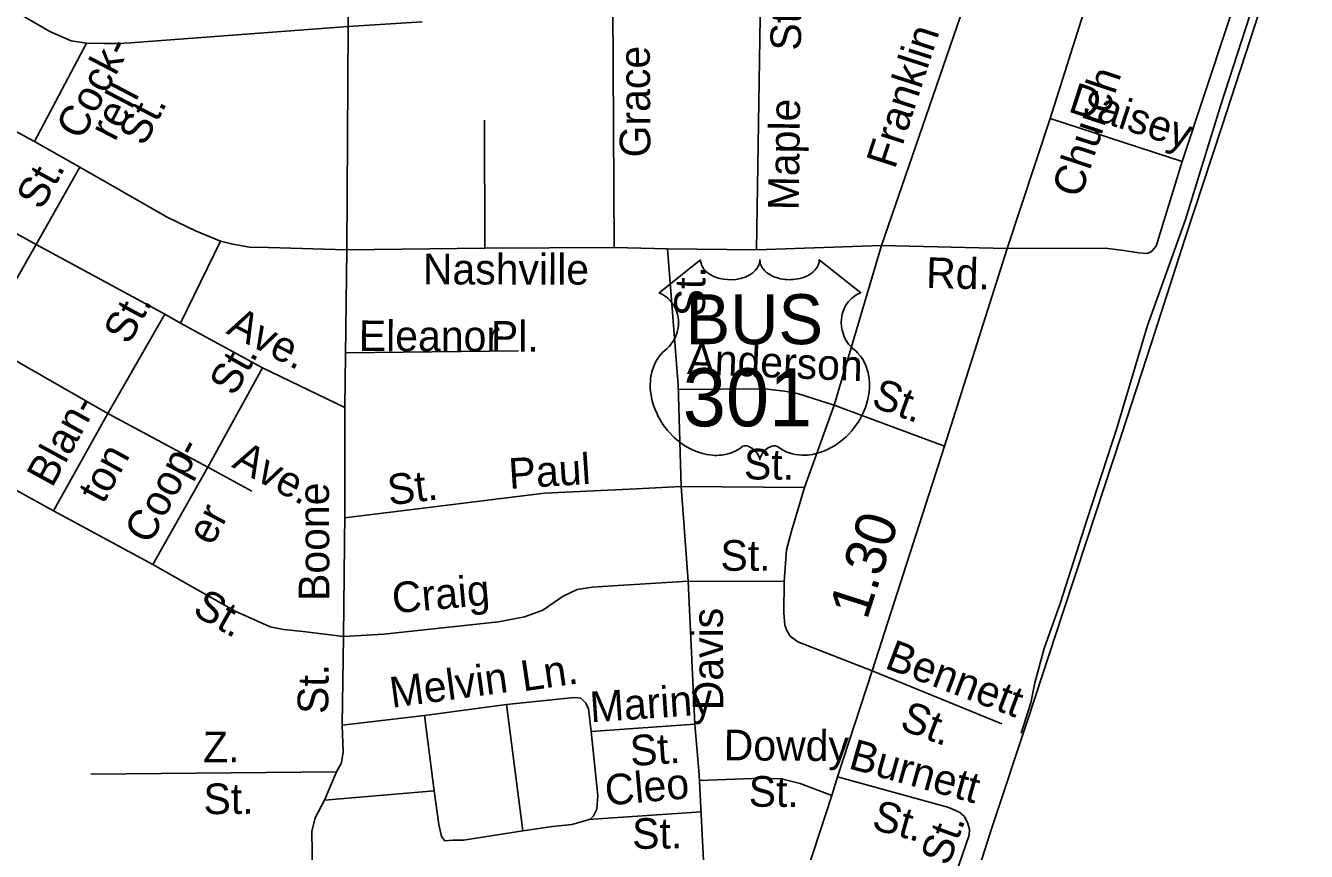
# Model space of a CAD drawing. Extents: x 2220236 to 2384410, y 720751 to 894131.
# Drawn here: x 2351147 to 2355118, y 792466 to 795027 of the extents above; entities that cross this region are included whole.
import ezdxf

# ---------------------------------------------------------------- set-up
doc = ezdxf.new("R2010")
doc.units = 0
doc.layers.add('Default', color=7, linetype='Continuous')

msp = doc.modelspace()

# ---------------------------------------------------------------- linework, layer by layer
at = {"layer": 'Default'}
for p, q in [((2352146.6, 795024.7), (2352145, 795318.6)), ((2353800.3, 794344.9), (2354083, 795164.9)), ((2353413.1, 794332.2), (2353425.1, 795118.1)), ((2352971.7, 794338.9), (2352967.6, 795088.6)), ((2352376.3, 795039), (2352146.6, 795024.7)), ((2352146.6, 795024.7), (2352142.5, 794331.5)), ((2351174.6, 794667.3), (2351335.6, 794973)), ((2350852.4, 794841.8), (2351174.6, 794667.3)), ((2352570.5, 794336.7), (2352570, 794734.1)), ((2354732.8, 794606.1), (2354323.4, 794739)), ((2351174.6, 794667.3), (2351314.8, 794587.7)), ((2350788, 794561.1), (2351179.6, 794348.7)), ((2351179.6, 794348.7), (2351314.8, 794587.7)), ((2351626.7, 794104.3), (2351750.7, 794358.9)), ((2351179.6, 794348.7), (2351008.7, 794049.5)), ((2351179.6, 794348.7), (2351578.4, 794131.9)), ((2352142.5, 794331.5), (2352136.8, 793843)), ((2352570.5, 794336.7), (2352142.5, 794331.5)), ((2352971.7, 794338.9), (2352570.5, 794336.7)), ((2353137, 794334.5), (2352971.7, 794338.9)), ((2353169.6, 793913.4), (2353137, 794334.5)), ((2353137, 794334.5), (2353413.1, 794332.2)), ((2353413.1, 794332.2), (2353800.3, 794344.9)), ((2353654.2, 793849.6), (2353800.3, 794344.9)), ((2353800.3, 794344.9), (2354190.2, 794335.6)), ((2351402, 793824), (2351578.4, 794131.9)), ((2351578.4, 794131.9), (2351626.7, 794104.3)), ((2351626.7, 794104.3), (2351880.9, 793965.7)), ((2351402, 793824), (2351008.7, 794049.5)), ((2351880.9, 793965.7), (2351711.2, 793658)), ((2351880.9, 793965.7), (2352136.8, 793843)), ((2353179.5, 793597.7), (2353169.6, 793913.4)), ((2352136.8, 793843), (2352136.8, 793515.1)), ((2353561.4, 793594.3), (2353654.2, 793849.6)), ((2353654.2, 793849.6), (2353995.7, 793723.4)), ((2351233.3, 793522.5), (2351402, 793824)), ((2351711.2, 793658), (2351402, 793824)), ((2350839.1, 793740), (2351233.3, 793522.5)), ((2351711.2, 793658), (2351541.6, 793355.6)), ((2351848.1, 793583.7), (2351711.2, 793658)), ((2353200.9, 793304), (2353179.5, 793597.7)), ((2353179.5, 793597.7), (2353561.4, 793594.3)), ((2351233.3, 793522.5), (2351541.6, 793355.6)), ((2352136.8, 793515.1), (2352132.1, 793132.4)), ((2353200.9, 793304), (2353498.8, 793303.6)), ((2353222.2, 792860.5), (2353200.9, 793304)), ((2352132.1, 793132.4), (2352128.6, 792857.3)), ((2353771.1, 793026.6), (2354173.9, 792861.9)), ((2352128.6, 792857.3), (2352383.7, 792888.1)), ((2352637.6, 792921.5), (2352383.7, 792888.1)), ((2352383.7, 792888.1), (2352413.5, 792654.2)), ((2352688.1, 792529.8), (2352637.6, 792921.5)), ((2352900.5, 792838.6), (2353222.2, 792860.5)), ((2353222.2, 792860.5), (2353235.2, 792703.4)), ((2351348.7, 792706), (2352110.3, 792713.1)), ((2352073.5, 792624.7), (2352110.3, 792713.1)), ((2353235.2, 792703.4), (2353254.7, 792323)), ((2352413.5, 792654.2), (2352073.5, 792624.7)), ((2352892.1, 792565.1), (2353241.1, 792588.8))]:
    msp.add_line(p, q, dxfattribs=at)
for points in [[(2353000.4, 790646), (2353049.1, 790801), (2353123.6, 791038.5), (2353207.2, 791284.8), (2353280.4, 791511.5), (2353358.8, 791758.5), (2353450.2, 792023.5), (2353477, 792125.8), (2353540.8, 792314.5), (2353571.5, 792408.8), (2353646.8, 792639.5), (2353664, 792697.9), (2353771.1, 793026.6), (2353995.7, 793723.4), (2354190.2, 794335.6), (2354323.4, 794739), (2354464.8, 795188), (2354608.5, 795632.2), (2354625.9, 795670.4), (2354758.9, 796083.8), (2354776.2, 796150.1), (2354878.2, 796485.2), (2354997.8, 796838.4), (2355117.9, 797165.9)], [(2354233.2, 792832.6), (2354233.3, 792833.1), (2354263.1, 792927), (2354276.4, 792989.2), (2354305, 793095.4), (2354355.2, 793237.9), (2354438.1, 793496.8), (2354530.7, 793781.9), (2354624.9, 794096.9), (2354742.9, 794426.2), (2354852.7, 794781.4), (2354968.4, 795138.7), (2355078.1, 795470.4), (2355089.9, 795510), (2355095.3, 795548.1), (2355096.5, 795572.8)], [(2354732.8, 794606.1), (2355012.4, 795451), (2355016.3, 795469.2), (2355016.1, 795479.2), (2355008, 795495.1), (2354998, 795500.9), (2354861.3, 795555.3)], [(2351335.6, 794973), (2351288.3, 794979.6), (2351221.3, 795008.7), (2351026.8, 795122.5)], [(2353589, 790829.5), (2353664, 791062.2), (2353730.4, 791259.9), (2353828.2, 791561.1), (2353908, 791798.6), (2353988.7, 792056.1), (2354064.7, 792295.5), (2354141.6, 792535.9), (2354255.5, 792877.9), (2354362.8, 793205.7), (2354437.8, 793434.7), (2354543.2, 793754.9), (2354639.1, 794046.6), (2354740.7, 794364.8), (2354855.5, 794713.5), (2354972.3, 795071.7)], [(2354972.3, 795071.7), (2354855.5, 794713.5), (2354740.7, 794364.8), (2354639.1, 794046.6), (2354543.2, 793754.9), (2354437.8, 793434.7), (2354362.8, 793205.7), (2354255.5, 792877.9), (2354141.6, 792535.9), (2354064.7, 792295.5), (2353988.7, 792056.1), (2353908, 791798.6), (2353828.2, 791561.1), (2353730.4, 791259.9), (2353664, 791062.2), (2353589, 790829.5)], [(2352146.6, 795024.7), (2351471.5, 794973.3), (2351431.1, 794972), (2351390.6, 794972), (2351335.6, 794973)], [(2354190.2, 794335.6), (2354494.1, 794337.2), (2354552.2, 794330), (2354598.3, 794322.5), (2354624.2, 794320.7), (2354638.1, 794326.9), (2354651.9, 794343.1), (2354732.8, 794606.1)], [(2351314.8, 794587.7), (2351585.8, 794432.8), (2351673.6, 794391.1), (2351750.7, 794358.9)], [(2351750.7, 794358.9), (2351789.7, 794349.4), (2351840.4, 794340.4), (2351899.9, 794338.9), (2352142.5, 794331.5)], [(2352138.8, 794012.4), (2352675.2, 794018.7)], [(2353170.1, 793898.6), (2353437.6, 793900.7), (2353499.7, 793893.5), (2353539.9, 793885.9), (2353654.2, 793849.6)], [(2352136.8, 793500.7), (2352756, 793577.1), (2353039.4, 793590.3), (2353179.5, 793597.7)], [(2353498.8, 793303.6), (2353505.6, 793401.7), (2353521, 793459.7), (2353561.4, 793594.3)], [(2351541.6, 793355.6), (2351796.9, 793211.5), (2351905.1, 793162.9), (2351946.8, 793154), (2352007.8, 793148), (2352132.1, 793132.4)], [(2352132.1, 793132.4), (2352257.2, 793139.8), (2352613, 793178.6), (2352693.3, 793193.4), (2352749.9, 793214.3), (2352813.9, 793257.5), (2352857.1, 793278.4), (2352903.2, 793285.8), (2352967.2, 793290.3), (2353200.9, 793304)], [(2353498.8, 793303.6), (2353498, 793205.7), (2353500.5, 793167.8), (2353506.6, 793151.8), (2353516.9, 793133.8), (2353541.1, 793116.2), (2353771.1, 793026.6)], [(2352637.6, 792921.5), (2352828.1, 792941), (2352848.9, 792943.9), (2352868.3, 792941), (2352883.5, 792926.3), (2352891.9, 792908.4), (2352900.5, 792838.6)], [(2352110.3, 792713.1), (2352126, 792741.3), (2352131.6, 792775.4), (2352128.6, 792857.3)], [(2352900.5, 792838.6), (2352921.1, 792638.9), (2352917.6, 792597), (2352907.8, 792576.8), (2352897.8, 792566.7), (2352840.1, 792550), (2352780.1, 792543.3), (2352688.1, 792529.8)], [(2353236.6, 792686.5), (2353427.6, 792693), (2353490.1, 792691.4), (2353548, 792677.3), (2353646.8, 792639.5)], [(2353996.8, 792297.9), (2354072.1, 792516.8), (2354073.8, 792534.7), (2354067.7, 792552.7), (2354057.4, 792574.7), (2354043.3, 792586.5), (2354009, 792601.9), (2353664, 792697.9)], [(2352413.5, 792654.2), (2352428.4, 792549.9), (2352435.8, 792512.7), (2352446.2, 792499.3), (2352471.5, 792500.8), (2352504.3, 792500.8), (2352688.1, 792529.8)], [(2352031.9, 792256.3), (2352035.4, 792464.3), (2352034.6, 792528.3), (2352044.1, 792570.3), (2352073.5, 792624.7)]]:
    msp.add_lwpolyline(points, dxfattribs=at)
msp.add_lwpolyline([(2353239.4, 794300.5), (2353239.7, 794295.2), (2353241, 794288.9), (2353242, 794285.6), (2353245, 794279.4), (2353249.8, 794272), (2353256.6, 794264.8), (2353264.3, 794258.5), (2353269.5, 794255.2), (2353278.2, 794250.5), (2353288.2, 794246.3), (2353299.3, 794243.1), (2353310.6, 794240.8), (2353323, 794239.4), (2353335.2, 794239.2), (2353348.4, 794240.2), (2353363, 794243), (2353369.8, 794244.8), (2353377.3, 794247.3), (2353384.3, 794250.2), (2353391.9, 794254.3), (2353398.1, 794258.3), (2353402.9, 794261.8), (2353409.7, 794268.3), (2353415.2, 794275.1), (2353417.5, 794278.9), (2353419.4, 794282.5), (2353422.1, 794290.3), (2353422.9, 794293.7), (2353423.4, 794300.8), (2353423.9, 794294.8), (2353424.5, 794291.1), (2353425.5, 794287.5), (2353427, 794283.6), (2353429.7, 794278.1), (2353432.8, 794273.6), (2353438.5, 794266.8), (2353442.1, 794263.5), (2353445.3, 794260.8), (2353454.1, 794254.8), (2353464.3, 794249.6), (2353469.3, 794247.4), (2353474.5, 794245.6), (2353481, 794243.6), (2353487.7, 794242), (2353494.4, 794240.9), (2353501.3, 794239.9), (2353508.3, 794239.4), (2353513.9, 794239.2), (2353520.9, 794239.3), (2353527.4, 794239.7), (2353534, 794240.4), (2353541.3, 794241.6), (2353547.1, 794242.9), (2353554.9, 794245), (2353561.9, 794247.5), (2353568, 794250.2), (2353576, 794254.3), (2353582.5, 794258.4), (2353587.2, 794262.2), (2353592.8, 794267.3), (2353598.1, 794273.5), (2353601.2, 794278), (2353603.4, 794282.6), (2353605.5, 794287.5), (2353606.7, 794292.6), (2353607.3, 794297.1), (2353607.5, 794300.9), (2353736, 794198.5), (2353733, 794197.3), (2353726, 794193.9), (2353720.5, 794190.7), (2353711.6, 794184.4), (2353707.8, 794181), (2353704, 794177.4), (2353700.6, 794173.6), (2353697.5, 794170.1), (2353693.8, 794164.9), (2353690.4, 794159.7), (2353687.1, 794154), (2353684.8, 794149.1), (2353680.8, 794138.8), (2353678.9, 794132.2), (2353677.7, 794126.7), (2353676.2, 794115.2), (2353675.8, 794109.7), (2353675.8, 794104.3), (2353676.1, 794098.6), (2353676.6, 794093.2), (2353677.6, 794087.5), (2353678.5, 794082.5), (2353680.1, 794076.3), (2353682.4, 794069.2), (2353685.2, 794062.2), (2353691.1, 794051.1), (2353698.6, 794039.7), (2353704, 794033.3), (2353709.4, 794027.8), (2353717.3, 794021.1), (2353721.6, 794017.3), (2353726.5, 794012.4), (2353734.6, 794003), (2353737.8, 793998.6), (2353741.1, 793993.7), (2353744.2, 793988.6), (2353747.2, 793983.1), (2353749.6, 793978.3), (2353754.2, 793967.3), (2353757.5, 793956.6), (2353759, 793951), (2353761.4, 793938.4), (2353762.3, 793932.1), (2353763.3, 793919.8), (2353763.3, 793904.9), (2353762.2, 793890.8), (2353759.5, 793874.3), (2353757.3, 793864.4), (2353753.9, 793853), (2353750.7, 793843), (2353744.8, 793828.4), (2353739.6, 793817.7), (2353732.8, 793805.3), (2353728.2, 793797.7), (2353722.8, 793789.7), (2353716, 793780.4), (2353708.1, 793770.5), (2353698.7, 793760.1), (2353691, 793752.4), (2353681, 793743.5), (2353674.9, 793738.5), (2353666.2, 793731.9), (2353654.4, 793724), (2353642.7, 793717.3), (2353632.7, 793712.2), (2353623.9, 793708.4), (2353612.5, 793704), (2353593.5, 793698.8), (2353586.6, 793697.4), (2353578.4, 793696.1), (2353570.8, 793695.4), (2353563.3, 793694.9), (2353553.3, 793694.9), (2353543.3, 793695.7), (2353533.9, 793697), (2353524.1, 793699.1), (2353513.9, 793702.1), (2353504.6, 793705.8), (2353495.2, 793710.4), (2353479.2, 793720.4), (2353474.6, 793722.9), (2353472.1, 793723.6), (2353465.9, 793723.9), (2353460.1, 793722.7), (2353454.2, 793720.3), (2353450.6, 793718.4), (2353445.9, 793715.3), (2353442.3, 793712.4), (2353437.8, 793708.2), (2353434.8, 793704.7), (2353432.5, 793702), (2353428, 793694.9), (2353426.4, 793691.6), (2353424.7, 793687.2), (2353423.3, 793680.9), (2353421.3, 793688.9), (2353418.9, 793694.2), (2353416.2, 793698.8), (2353413.3, 793702.8), (2353408.8, 793708), (2353404.8, 793711.9), (2353400, 793715.8), (2353394.8, 793718.9), (2353390.6, 793721.1), (2353386.9, 793722.5), (2353382.2, 793723.6), (2353378.4, 793723.9), (2353375.3, 793723.9), (2353371, 793722.9), (2353365.2, 793718.7), (2353359.7, 793714.9), (2353353.7, 793711.2), (2353346.6, 793707.4), (2353341.3, 793704.9), (2353335.1, 793702.5), (2353327.8, 793700.1), (2353319.9, 793698), (2353311.8, 793696.4), (2353304.6, 793695.3), (2353297, 793694.6), (2353290.1, 793694.4), (2353282.8, 793694.5), (2353276.1, 793695), (2353268.3, 793695.7), (2353258.5, 793697.1), (2353250.5, 793698.9), (2353242, 793701.2), (2353233.2, 793704), (2353223.9, 793707.5), (2353212.2, 793712.6), (2353204.1, 793716.8), (2353191.2, 793724.2), (2353176.2, 793734.6), (2353164.9, 793743.8), (2353156.5, 793751.3), (2353144.3, 793763.8), (2353137.1, 793771.9), (2353125.9, 793786.5), (2353118.6, 793797), (2353114, 793804.8), (2353107.1, 793817.3), (2353103.4, 793825.1), (2353098.5, 793836.5), (2353094.7, 793846.9), (2353091.5, 793856.8), (2353089.8, 793863.1), (2353087.4, 793874.1), (2353085.9, 793881.9), (2353084.4, 793892.6), (2353083.6, 793904), (2353083.5, 793914.4), (2353083.8, 793923), (2353084.7, 793933.1), (2353086.4, 793943.8), (2353088.5, 793953), (2353090.4, 793959.7), (2353093.1, 793967.7), (2353096.7, 793976.6), (2353101, 793985.1), (2353105, 793992.2), (2353110.1, 793999.8), (2353115.1, 794006.2), (2353121.7, 794013.4), (2353128.5, 794019.9), (2353134.8, 794025), (2353142.2, 794032.3), (2353146.1, 794036.7), (2353150.8, 794042.9), (2353154.5, 794048.6), (2353157.5, 794053.6), (2353161.4, 794061.2), (2353163.7, 794066.8), (2353166.7, 794075.5), (2353168.2, 794081.5), (2353169.7, 794089.4), (2353170.7, 794096.7), (2353171.1, 794105.9), (2353170.8, 794113.5), (2353169.8, 794122.4), (2353168.2, 794130.9), (2353166.2, 794138.4), (2353163, 794146.9), (2353160, 794153.1), (2353155.1, 794161.6), (2353149.6, 794169.4), (2353144, 794175.8), (2353138.3, 794181.5), (2353132.8, 794185.7), (2353127.6, 794189.4), (2353121.1, 794193.4), (2353114.8, 794196.5), (2353110.8, 794198.1)], close=True, dxfattribs=at)

# ---------------------------------------------------------------- texts
for s, height, rotation, p in [('St.', 95, 89.1847, (2353550.5, 794949.2)), ('Franklin', 95, 72.0479, (2353841.8, 794579.4)), ('Cock-', 95, 62.4208, (2351320.8, 794668.5)), ('Grace', 95, 90.3671, (2353084.1, 794618.7)), ('Church', 95, 71.7272, (2354417.3, 794489.1)), ('rell', 95, 62.4208, (2351423.3, 794664.9)), ('Daisey', 95, 342.0154, (2354375.7, 794761.6)), ('Maple', 95, 89.1847, (2353543.5, 794454)), ('St.', 95, 62.4208, (2351514.8, 794650)), ('St.', 95, 60.877, (2351195.7, 794451.6)), ('Nashville', 95, 359.9064, (2352378.3, 794224.7)), ('Rd.', 95, 358.6339, (2353938, 794213.8)), ('St.', 95, 89.1599, (2353252.9, 794125)), ('St.', 95, 61.4086, (2351466.7, 794034.1)), ('Ave.', 95, 332.6015, (2351765.7, 794074.2)), ('Eleanor', 95, 359.9064, (2352179.7, 794017.7)), ('Pl.', 95, 359.9064, (2352589.2, 794015.9)), ('Anderson', 95, 357.5899, (2353197.1, 793947.2)), ('St.', 95, 60.8637, (2351794.3, 793874.5)), ('St.', 95, 339.7989, (2353765.2, 793847.3)), ('Blan-', 95, 61.3447, (2351228.8, 793591.3)), ('Coop-', 95, 62.1073, (2351532.6, 793414.5)), ('Ave.', 95, 331.5095, (2351782.9, 793659.5)), ('ton', 95, 61.3447, (2351387.7, 793540.3)), ('Paul', 95, 3.7089, (2352647.2, 793590.1)), ('St.', 95, 359.4896, (2353373.8, 793620)), ('St.', 95, 6.9023, (2352274.5, 793539.3)), ('Boone', 95, 90.2317, (2352088.8, 793243)), ('er', 95, 62.1073, (2351724.9, 793410.8)), ('1.30', 125, 72.1351, (2353755.3, 793181.4)), ('St.', 95, 359.923, (2353301.1, 793336.6)), ('Craig', 95, 5.0993, (2352286.9, 793204.4)), ('St.', 95, 330.216, (2351660.2, 793203.1)), ('Davis', 95, 90.2317, (2353309.8, 792904)), ('Bennett', 95, 339.239, (2353807, 793036.1)), ('Melvin', 95, 7.7309, (2352282.2, 792911.3)), ('Ln.', 95, 8.3123, (2352689.2, 792962.2)), ('St.', 95, 89.1599, (2352084.5, 792891.8)), ('Mariny', 95, 3.8944, (2352899.3, 792866.4)), ('St.', 95, 339.239, (2353853.1, 792846.8)), ('Dowdy', 95, 359.5909, (2353311, 792748.9)), ('Z.', 95, 0.5343, (2351697.2, 792742.1)), ('St.', 95, 3.8944, (2353023.9, 792730.6)), ('Burnett', 95, 344.4501, (2353694.6, 792724.6)), ('Cleo', 95, 5.0993, (2352947, 792608.3)), ('St.', 95, 359.5909, (2353388.5, 792605)), ('St.', 95, 0.5343, (2351698.7, 792581.5)), ('St.', 95, 344.4501, (2353766.6, 792536.7)), ('St.', 95, 0.6316, (2353027.8, 792473.9)), ('St.', 95, 70.0177, (2354008.2, 792417.8))]:
    msp.add_text(s, height=height, rotation=rotation, dxfattribs=at).set_placement(p)
for s, height, p in [('BUS', 155, (2353193.1, 794039.2)), ('301', 180, (2353184.2, 793784.4))]:
    msp.add_text(s, height=height, dxfattribs=at).set_placement(p)

doc.saveas('drawing.dxf')
